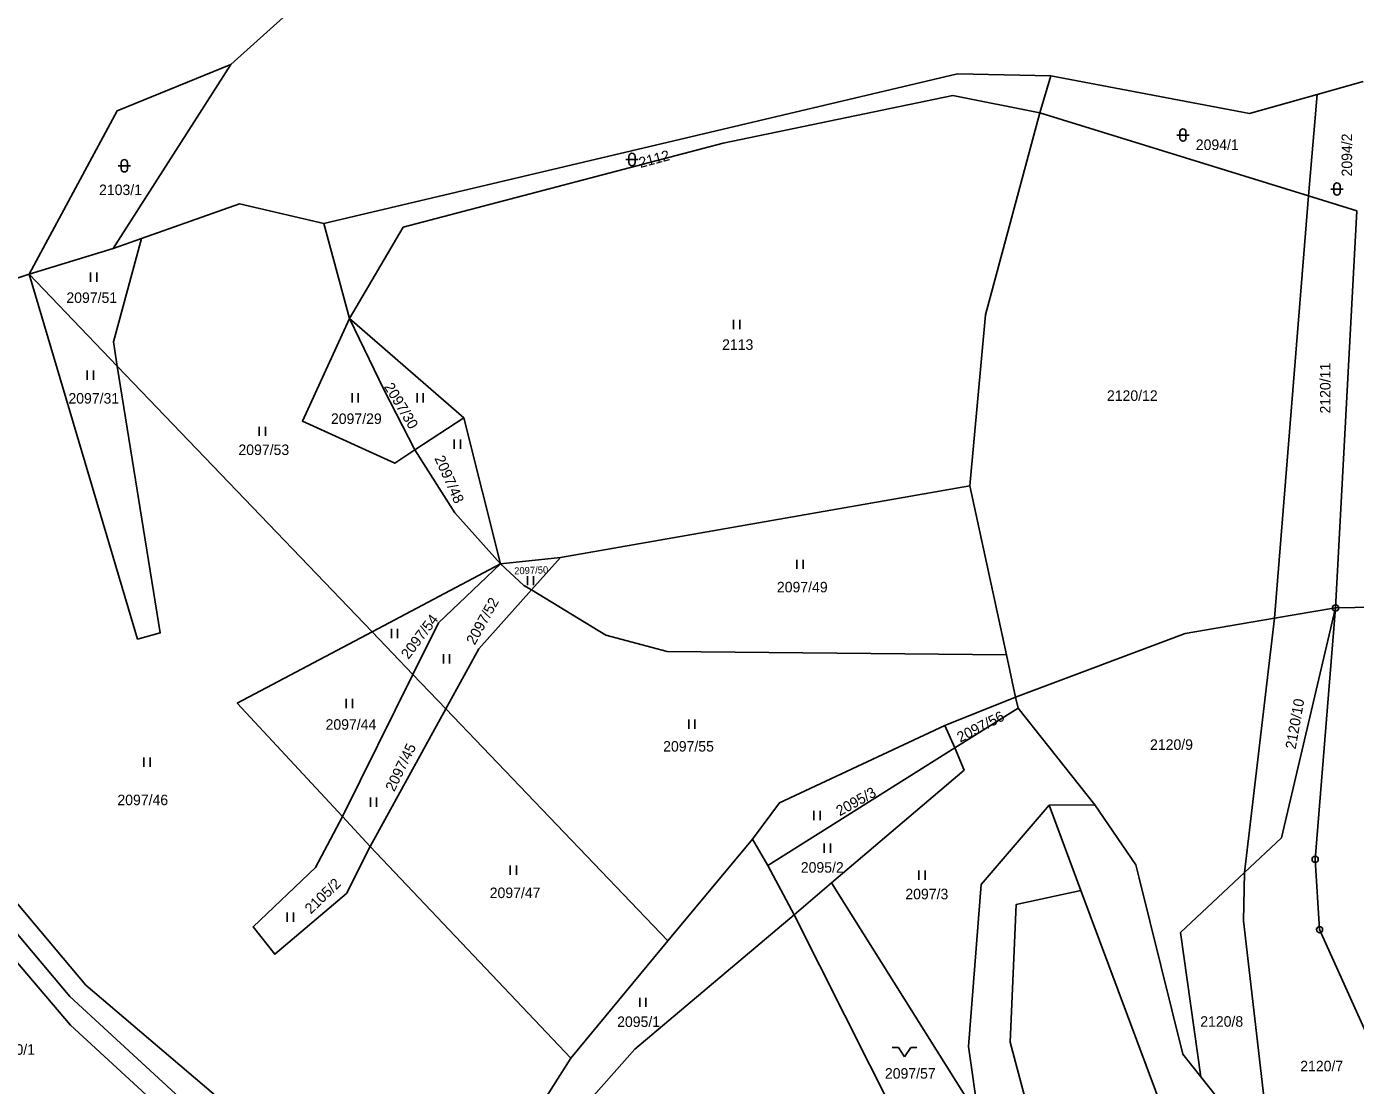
# Model space of a CAD drawing. Extents: x -725728 to -720881, y -1068679 to -1063504.
# Drawn here: x -722280 to -722064.8, y -1066468.8 to -1066297.3 of the extents above; entities that cross this region are included whole.
import ezdxf

# ---------------------------------------------------------------- set-up
doc = ezdxf.new("R2010")
doc.units = 0
for name, color, linetype in [('Hranice parcel', 7, 'Continuous'), ('Parcelní čísla', 7, 'Continuous'), ('Značky bodu BP', 7, 'Continuous'), ('Značky kultur', 7, 'Continuous')]:
    doc.layers.add(name, color=color, linetype=linetype)

msp = doc.modelspace()

# ---------------------------------------------------------------- linework, layer by layer
at = {"layer": 'Hranice parcel'}
for p, q in [((-722246.93, -1066303.45), (-722230.87, -1066288.93)), ((-722266.02, -1066333.23), (-722246.93, -1066303.45)), ((-722114.16, -1066305.28), (-722115.97, -1066311.28)), ((-722063.58, -1066306.2), (-722071.05, -1066308.3)), ((-722072.42, -1066324.72), (-722071.05, -1066308.3)), ((-722115.97, -1066311.28), (-722072.42, -1066324.72)), ((-722072.42, -1066324.72), (-722077.93, -1066393.11)), ((-722072.42, -1066324.72), (-722064.62, -1066327.13)), ((-722064.62, -1066327.13), (-722068.07, -1066391.45)), ((-722231.88, -1066329.21), (-722227.73, -1066344.59)), ((-722266.02, -1066333.23), (-722261.41, -1066331.6)), ((-722279.58, -1066337.37), (-722266.02, -1066333.23)), ((-722325, -1066352.55), (-722279.58, -1066337.37)), ((-722265.32, -1066352.27), (-722279.58, -1066337.37)), ((-722209.23, -1066360.66), (-722227.73, -1066344.59)), ((-722224.08, -1066395.33), (-722265.32, -1066352.27)), ((-722217.13, -1066365.85), (-722209.23, -1066360.66)), ((-722203.3, -1066384.33), (-722209.23, -1066360.66)), ((-722127.3, -1066371.69), (-722193.54, -1066383.28)), ((-722121.36, -1066399.02), (-722127.3, -1066371.69)), ((-722193.54, -1066383.28), (-722203.3, -1066384.33)), ((-722193.54, -1066383.28), (-722198.25, -1066388.54)), ((-722224.08, -1066395.33), (-722203.3, -1066384.33)), ((-722068.07, -1066391.45), (-722077.93, -1066393.11)), ((-722082.8, -1066434.3), (-722077.93, -1066393.11)), ((-722217.46, -1066402.25), (-722224.08, -1066395.33)), ((-722119.86, -1066405.9), (-722121.36, -1066399.02)), ((-722228.88, -1066425.22), (-722217.46, -1066402.25)), ((-722212.14, -1066407.8), (-722217.46, -1066402.25)), ((-722131.3, -1066410.51), (-722119.86, -1066405.9)), ((-722119.47, -1066407.67), (-722129.72, -1066414.11)), ((-722119.47, -1066407.67), (-722119.86, -1066405.9)), ((-722107.04, -1066423.33), (-722119.47, -1066407.67)), ((-722224.4, -1066430.1), (-722212.14, -1066407.8)), ((-722176.18, -1066445.36), (-722212.14, -1066407.8)), ((-722129.72, -1066414.11), (-722131.3, -1066410.51)), ((-722129.72, -1066414.11), (-722159.97, -1066433.14)), ((-722114.45, -1066423.38), (-722107.04, -1066423.33)), ((-722114.45, -1066423.38), (-722109.29, -1066437.23)), ((-722228.88, -1066425.22), (-722224.4, -1066430.1)), ((-722162.45, -1066428.89), (-722176.18, -1066445.36)), ((-722159.97, -1066433.14), (-722162.45, -1066428.89)), ((-722191.9, -1066464.38), (-722224.4, -1066430.1)), ((-722155.73, -1066441.13), (-722159.97, -1066433.14)), ((-722155.73, -1066441.13), (-722149.66, -1066435.96)), ((-722149.66, -1066435.96), (-722125.9, -1066473.88)), ((-722079.61, -1066516.8), (-722109.29, -1066437.23)), ((-722130.63, -1066491.04), (-722155.73, -1066441.13)), ((-722176.18, -1066445.36), (-722191.9, -1066464.38)), ((-722078.36, -1066481.8), (-722089.87, -1066467.4))]:
    msp.add_line(p, q, dxfattribs=at)
for points in [[(-722279.58, -1066337.37), (-722265.35, -1066310.95), (-722246.93, -1066303.45)], [(-722231.88, -1066329.21), (-722129.25, -1066304.94), (-722114.16, -1066305.28)], [(-722071.05, -1066308.3), (-722081.97, -1066311.37), (-722114.16, -1066305.28)], [(-722227.73, -1066344.59), (-722219.02, -1066329.79), (-722167.2, -1066316.19), (-722130.04, -1066308.46), (-722115.97, -1066311.28)], [(-722127.3, -1066371.69), (-722124.74, -1066343.97), (-722115.97, -1066311.28)], [(-722261.41, -1066331.6), (-722245.55, -1066325.99), (-722231.88, -1066329.21)], [(-722265.32, -1066352.27), (-722265.95, -1066348.34), (-722261.41, -1066331.6)], [(-722279.58, -1066337.37), (-722262.04, -1066396.48), (-722258.36, -1066395.48), (-722265.32, -1066352.27)], [(-722227.73, -1066344.59), (-722235.36, -1066361.19), (-722220.4, -1066368), (-722217.13, -1066365.85)], [(-722217.13, -1066365.85), (-722222.18, -1066356.05), (-722227.73, -1066344.59)], [(-722328.1, -1066353.59), (-722309.79, -1066403.88), (-722294.79, -1066428.46), (-722273.01, -1066454.36), (-722245.66, -1066479.61), (-722215.91, -1066496.61), (-722206.37, -1066505.53)], [(-722191.9, -1066464.38), (-722205.02, -1066485.03), (-722211.63, -1066495.43), (-722242.53, -1066476.29), (-722270.43, -1066452.53), (-722292.48, -1066426.31), (-722306.67, -1066402.36), (-722325, -1066352.55)], [(-722217.13, -1066365.85), (-722210.66, -1066376.03), (-722203.3, -1066384.33)], [(-722217.19, -1066499.9), (-722245.66, -1066484.11), (-722272.88, -1066459), (-722296.92, -1066430.83), (-722313.51, -1066404.8), (-722327.06, -1066371.32)], [(-722203.3, -1066384.33), (-722213.3, -1066393.88), (-722217.46, -1066402.25)], [(-722203.3, -1066384.33), (-722199.48, -1066387.79), (-722198.25, -1066388.54)], [(-722212.14, -1066407.8), (-722206.8, -1066398.08), (-722198.25, -1066388.54)], [(-722198.25, -1066388.54), (-722186.22, -1066395.83), (-722176.28, -1066398.48), (-722121.36, -1066399.02)], [(-721975, -1066494.79), (-721986.62, -1066390.04), (-722068.07, -1066391.45)], [(-722068.07, -1066391.45), (-722076.8, -1066428.66), (-722082.8, -1066434.3)], [(-722068.07, -1066391.45), (-722071.36, -1066432.18), (-722070.65, -1066443.54), (-722053.23, -1066482.18), (-722051.04, -1066491.64)], [(-722077.93, -1066393.11), (-722092.41, -1066395.56), (-722119.86, -1066405.9)], [(-722224.08, -1066395.33), (-722245.91, -1066406.88), (-722228.88, -1066425.22)], [(-722131.3, -1066410.51), (-722158.11, -1066423.02), (-722162.45, -1066428.89)], [(-722149.66, -1066435.96), (-722128.22, -1066417.71), (-722129.72, -1066414.11)], [(-722125.9, -1066473.88), (-722127.52, -1066462.47), (-722125.47, -1066436.21), (-722114.45, -1066423.38)], [(-722089.87, -1066467.4), (-722092.81, -1066463.72), (-722099.85, -1066435.2), (-722100.38, -1066433.05), (-722107.04, -1066423.33)], [(-722224.4, -1066430.1), (-722228.22, -1066437.72), (-722239.84, -1066447.52), (-722243.35, -1066443.11), (-722233.22, -1066433.49), (-722228.88, -1066425.22)], [(-722082.8, -1066434.3), (-722093.15, -1066444.03), (-722089.87, -1066467.4)], [(-722082.8, -1066434.3), (-722082.94, -1066442.1), (-722078.36, -1066481.8)], [(-722109.29, -1066437.23), (-722119.78, -1066439.48), (-722120.75, -1066461.75), (-722115.42, -1066481.84), (-722106.09, -1066496.01)], [(-722202.04, -1066486.05), (-722181.54, -1066462.92), (-722155.73, -1066441.13)]]:
    msp.add_lwpolyline(points, dxfattribs=at)
at = {"layer": 'Značky bodu BP'}
for centre, radius in [((-722068.07, -1066391.45), 0.5), ((-722068.07, -1066391.45), 0.0303), ((-722071.36, -1066432.18), 0.5), ((-722071.36, -1066432.18), 0.0303), ((-722070.65, -1066443.54), 0.5), ((-722070.65, -1066443.54), 0.0303)]:
    msp.add_circle(centre, radius, dxfattribs=at)
at = {"layer": 'Značky kultur'}
for p, q in [((-722093.78, -1066314.86), (-722091.78, -1066314.86)), ((-722093.28, -1066314.36), (-722093.28, -1066315.36)), ((-722092.28, -1066315.36), (-722092.28, -1066314.36)), ((-722264.68, -1066319.34), (-722264.68, -1066320.34)), ((-722263.68, -1066320.34), (-722263.68, -1066319.34)), ((-722182.99, -1066318.82), (-722180.99, -1066318.82)), ((-722182.49, -1066318.32), (-722182.49, -1066319.32)), ((-722181.49, -1066319.32), (-722181.49, -1066318.32)), ((-722265.18, -1066319.84), (-722263.18, -1066319.84)), ((-722068.83, -1066323.6), (-722066.83, -1066323.6)), ((-722068.33, -1066323.1), (-722068.33, -1066324.1)), ((-722067.33, -1066324.1), (-722067.33, -1066323.1)), ((-722269.64, -1066338.64), (-722269.64, -1066337.14)), ((-722268.64, -1066338.64), (-722268.64, -1066337.14)), ((-722165.53, -1066346.3), (-722165.53, -1066344.8)), ((-722164.53, -1066346.3), (-722164.53, -1066344.8)), ((-722270.2, -1066354.5), (-722270.2, -1066353)), ((-722269.2, -1066354.5), (-722269.2, -1066353)), ((-722227.31, -1066358.16), (-722227.31, -1066356.66)), ((-722226.31, -1066358.16), (-722226.31, -1066356.66)), ((-722216.78, -1066358.17), (-722216.78, -1066356.67)), ((-722215.78, -1066358.17), (-722215.78, -1066356.67)), ((-722242.33, -1066363.6), (-722242.33, -1066362.1)), ((-722241.33, -1066363.6), (-722241.33, -1066362.1)), ((-722210.77, -1066365.66), (-722210.77, -1066364.16)), ((-722209.77, -1066365.66), (-722209.77, -1066364.16)), ((-722155.29, -1066385.13), (-722155.29, -1066383.63)), ((-722154.29, -1066385.13), (-722154.29, -1066383.63)), ((-722198.93, -1066387.78), (-722198.93, -1066386.28)), ((-722197.93, -1066387.78), (-722197.93, -1066386.28)), ((-722220.94, -1066396.35), (-722220.94, -1066394.85)), ((-722219.94, -1066396.35), (-722219.94, -1066394.85)), ((-722212.51, -1066400.43), (-722212.51, -1066398.93)), ((-722211.51, -1066400.43), (-722211.51, -1066398.93)), ((-722228.25, -1066407.69), (-722228.25, -1066406.19)), ((-722227.25, -1066407.69), (-722227.25, -1066406.19)), ((-722172.79, -1066411.04), (-722172.79, -1066409.54)), ((-722171.79, -1066411.04), (-722171.79, -1066409.54)), ((-722261.01, -1066417.16), (-722261.01, -1066415.66)), ((-722260.01, -1066417.16), (-722260.01, -1066415.66)), ((-722224.35, -1066423.67), (-722224.35, -1066422.17)), ((-722223.35, -1066423.67), (-722223.35, -1066422.17)), ((-722152.53, -1066425.83), (-722152.53, -1066424.33)), ((-722151.53, -1066425.83), (-722151.53, -1066424.33)), ((-722150.84, -1066431.1), (-722150.84, -1066429.6)), ((-722149.84, -1066431.1), (-722149.84, -1066429.6)), ((-722201.71, -1066434.67), (-722201.71, -1066433.17)), ((-722200.71, -1066434.67), (-722200.71, -1066433.17)), ((-722135.52, -1066435.46), (-722135.52, -1066433.96)), ((-722134.52, -1066435.46), (-722134.52, -1066433.96)), ((-722237.82, -1066442.26), (-722237.82, -1066440.76)), ((-722236.82, -1066442.26), (-722236.82, -1066440.76)), ((-722180.72, -1066456.07), (-722180.72, -1066454.57)), ((-722179.72, -1066456.07), (-722179.72, -1066454.57)), ((-722139.85, -1066462.63), (-722138.85, -1066462.63)), ((-722138.85, -1066462.63), (-722137.85, -1066464.13)), ((-722137.85, -1066464.13), (-722136.85, -1066462.63)), ((-722136.85, -1066462.63), (-722135.85, -1066462.63))]:
    msp.add_line(p, q, dxfattribs=at)
for centre, start, end in [((-722092.78, -1066314.36), 0, 180), ((-722092.78, -1066315.36), 180, 359.9879), ((-722264.18, -1066319.34), 0, 180), ((-722181.99, -1066318.32), 0, 180), ((-722181.99, -1066319.32), 180, 359.9879), ((-722264.18, -1066320.34), 180, 359.9879), ((-722067.83, -1066323.1), 0, 180), ((-722067.83, -1066324.1), 180, 359.9879)]:
    msp.add_arc(centre, 0.5, start, end, dxfattribs=at)

# ---------------------------------------------------------------- texts
at = {"layer": 'Parcelní čísla'}
for s, height, rotation, p in [('2094/2', 1.7, 90, (-722065.38, -1066321.57)), ('2112', 1.7, 15, (-722180.62, -1066320.2)), ('2120/11', 1.7, 90, (-722068.88, -1066359.96)), ('2097/30', 1.7, 301, (-722222.19, -1066355.6)), ('2097/48', 1.7, 294, (-722214, -1066367.2)), ('2097/50', 1.14, 2, (-722201.04, -1066386.02)), ('2097/52', 1.7, 61, (-722207.45, -1066397.56)), ('2097/54', 1.7, 53, (-722218.18, -1066399.87)), ('2120/10', 1.7, 80, (-722074.53, -1066414.4)), ('2097/56', 1.7, 27, (-722128.83, -1066413.28)), ('2097/45', 1.7, 64, (-722220.48, -1066421.31)), ('2095/3', 1.7, 29, (-722148.35, -1066425.21)), ('2105/2', 1.7, 44, (-722233.98, -1066441.11))]:
    msp.add_text(s, height=height, rotation=rotation, dxfattribs=at).set_placement(p)
for s, p in [('2094/1', (-722090.69, -1066317.28)), ('2103/1', (-722268.28, -1066324.58)), ('2097/51', (-722273.57, -1066342.05)), ('2113', (-722167.39, -1066349.65)), ('2120/12', (-722105.08, -1066357.91)), ('2097/31', (-722273.24, -1066358.35)), ('2097/29', (-722230.73, -1066361.65)), ('2097/53', (-722245.71, -1066366.68)), ('2097/49', (-722158.52, -1066388.92)), ('2097/44', (-722231.6, -1066411.17)), ('2097/55', (-722176.94, -1066414.71)), ('2120/9', (-722098.1, -1066414.43)), ('2097/46', (-722265.31, -1066423.39)), ('2095/2', (-722154.65, -1066434.32)), ('2097/47', (-722205.02, -1066438.43)), ('2097/3', (-722137.72, -1066438.63)), ('2095/1', (-722184.39, -1066459.31)), ('2120/8', (-722089.97, -1066459.27)), ('2100/1', (-722285.61, -1066463.81)), ('2120/7', (-722073.78, -1066466.49)), ('2097/57', (-722141.03, -1066467.68))]:
    msp.add_text(s, height=1.7, dxfattribs=at).set_placement(p)

doc.saveas('drawing.dxf')
